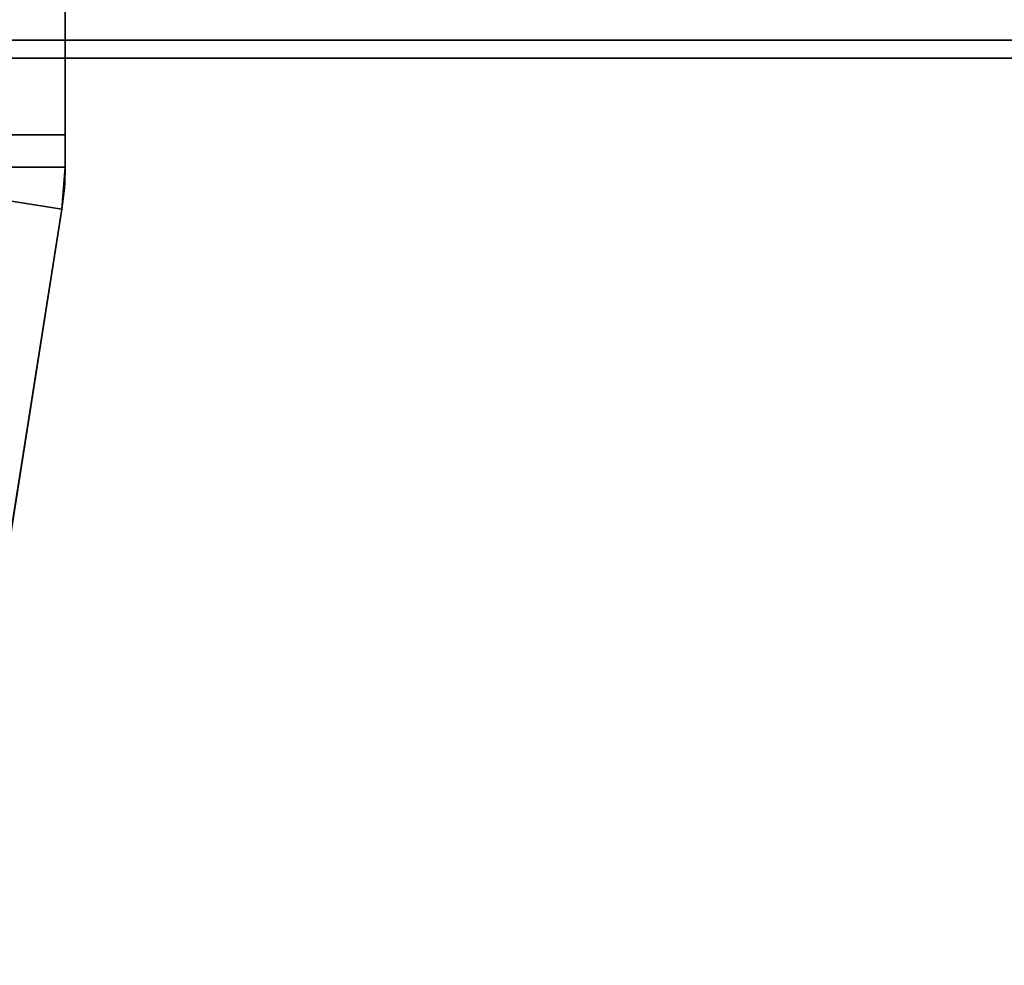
# Model space of a CAD drawing. Header units: millimetres. Extents: x -603 to 3703, y -120 to 193.
# Tile 767 of 938: x 3525 to 3538, y -62 to -49. Entities that reach past the tile are written whole.
import ezdxf

# ---------------------------------------------------------------- set-up
doc = ezdxf.new("R2010")
doc.units = ezdxf.units.MM
doc.layers.add('151', color=7, linetype='Continuous', true_color=0xffffff)

# ---------------------------------------------------------------- blocks, each defined once
blk = doc.blocks.new('UG_SURFACE_159')
at = {"layer": '151', "color": 252, "linetype": 'Continuous', "lineweight": 35}
for points in [[(3525.5, -51.423, 1822), (3525.5, -34.43, 1822), (3522.5, -34.43, 1822), (3522.5, -51.423, 1822)], [(3522.5, -51.423, 1738), (3522.5, -34.43, 1738), (3525.5, -34.43, 1738), (3525.5, -51.423, 1738)], [(3525.5, -34.43, 1822), (3525.5, -51.423, 1822), (3525.5, -39.648, 1814.772), (3525.5, -38.5, 1815)], [(3525.5, -38.5, 1745), (3525.5, -39.648, 1745.228), (3525.5, -51.423, 1738), (3525.5, -34.43, 1738)], [(3525.5, -51.423, 1822), (3525.5, -39.648, 1758.772), (3525.5, -41.272, 1774.852), (3525.5, -41.5, 1776)], [(3525.5, -51.423, 1822), (3525.5, -40.621, 1814.121), (3525.5, -39.648, 1814.772)], [(3525.5, -39.648, 1745.228), (3525.5, -40.621, 1745.879), (3525.5, -51.423, 1738)], [(3525.5, -40.621, 1758.121), (3525.5, -39.648, 1758.772), (3525.5, -51.423, 1822)], [(3525.5, -51.423, 1822), (3525.5, -40.621, 1786.121), (3525.5, -41.272, 1802.852), (3525.5, -41.5, 1804)], [(3525.5, -41.272, 1813.148), (3525.5, -40.621, 1814.121), (3525.5, -51.423, 1822)], [(3525.5, -51.423, 1822), (3525.5, -41.272, 1757.148), (3525.5, -40.621, 1758.121)], [(3525.5, -51.423, 1738), (3525.5, -40.621, 1745.879), (3525.5, -41.272, 1746.852)], [(3525.5, -41.272, 1785.148), (3525.5, -40.621, 1786.121), (3525.5, -51.423, 1822)], [(3525.5, -41.5, 1812), (3525.5, -41.272, 1813.148), (3525.5, -51.423, 1822)], [(3525.5, -41.5, 1784), (3525.5, -41.272, 1785.148), (3525.5, -51.423, 1822)], [(3525.5, -51.423, 1738), (3525.5, -41.272, 1746.852), (3525.5, -41.5, 1748)], [(3525.5, -41.5, 1756), (3525.5, -41.272, 1757.148), (3525.5, -51.423, 1822), (3525.5, -51.423, 1738)], [(3525.5, -41.5, 1804), (3525.5, -41.5, 1812), (3525.5, -51.423, 1822)], [(3525.5, -41.5, 1776), (3525.5, -41.5, 1784), (3525.5, -51.423, 1822)], [(3525.5, -51.423, 1738), (3525.5, -41.5, 1748), (3525.5, -41.5, 1756)], [(3525.457, -51.97, 1822), (3525.5, -51.423, 1822), (3522.5, -51.423, 1822), (3522.494, -51.501, 1822)], [(3525.5, -51.423, 1738), (3525.457, -51.97, 1738), (3522.494, -51.501, 1738), (3522.5, -51.423, 1738)], [(3525.5, -51.423, 1738), (3525.5, -51.423, 1822), (3525.457, -51.97, 1822), (3525.457, -51.97, 1738)], [(3523.895, -61.83, 1822), (3525.457, -51.97, 1822), (3522.494, -51.501, 1822), (3520.932, -61.36, 1822)], [(3520.932, -61.36, 1738), (3522.494, -51.501, 1738), (3525.457, -51.97, 1738), (3523.895, -61.83, 1738)], [(3525.457, -51.97, 1738), (3525.457, -51.97, 1822), (3523.895, -61.83, 1822), (3523.895, -61.83, 1738)]]:
    blk.add_3dface(points, dxfattribs=at)
blk = doc.blocks.new('UG_SURFACE_160')
at = {"layer": '151', "color": 252, "linetype": 'Continuous', "lineweight": 35}
for points in [[(3525.5, -51.423, 387), (3525.5, -34.43, 387), (3522.5, -34.43, 387), (3522.5, -51.423, 387)], [(3522.5, -51.423, 303), (3522.5, -34.43, 303), (3525.5, -34.43, 303), (3525.5, -51.423, 303)], [(3525.5, -34.43, 387), (3525.5, -51.423, 387), (3525.5, -39.648, 379.772), (3525.5, -38.5, 380)], [(3525.5, -38.5, 310), (3525.5, -39.648, 310.228), (3525.5, -51.423, 303), (3525.5, -34.43, 303)], [(3525.5, -51.423, 387), (3525.5, -39.648, 323.772), (3525.5, -41.272, 339.852), (3525.5, -41.5, 341)], [(3525.5, -51.423, 387), (3525.5, -40.621, 379.121), (3525.5, -39.648, 379.772)], [(3525.5, -51.423, 387), (3525.5, -40.621, 323.121), (3525.5, -39.648, 323.772)], [(3525.5, -39.648, 310.228), (3525.5, -40.621, 310.879), (3525.5, -51.423, 303)], [(3525.5, -51.423, 387), (3525.5, -40.621, 351.121), (3525.5, -41.272, 367.852), (3525.5, -41.5, 369)], [(3525.5, -41.272, 378.148), (3525.5, -40.621, 379.121), (3525.5, -51.423, 387)], [(3525.5, -41.272, 350.148), (3525.5, -40.621, 351.121), (3525.5, -51.423, 387)], [(3525.5, -51.423, 303), (3525.5, -40.621, 310.879), (3525.5, -41.272, 311.852)], [(3525.5, -41.272, 322.148), (3525.5, -40.621, 323.121), (3525.5, -51.423, 387)], [(3525.5, -41.5, 377), (3525.5, -41.272, 378.148), (3525.5, -51.423, 387)], [(3525.5, -41.5, 349), (3525.5, -41.272, 350.148), (3525.5, -51.423, 387)], [(3525.5, -51.423, 303), (3525.5, -41.272, 311.852), (3525.5, -41.5, 313)], [(3525.5, -41.5, 321), (3525.5, -41.272, 322.148), (3525.5, -51.423, 387), (3525.5, -51.423, 303)], [(3525.5, -41.5, 369), (3525.5, -41.5, 377), (3525.5, -51.423, 387)], [(3525.5, -51.423, 387), (3525.5, -41.5, 341), (3525.5, -41.5, 349)], [(3525.5, -41.5, 313), (3525.5, -41.5, 321), (3525.5, -51.423, 303)], [(3525.457, -51.97, 387), (3525.5, -51.423, 387), (3522.5, -51.423, 387), (3522.494, -51.501, 387)], [(3525.5, -51.423, 303), (3525.457, -51.97, 303), (3522.494, -51.501, 303), (3522.5, -51.423, 303)], [(3525.5, -51.423, 303), (3525.5, -51.423, 387), (3525.457, -51.97, 387), (3525.457, -51.97, 303)], [(3523.895, -61.83, 387), (3525.457, -51.97, 387), (3522.494, -51.501, 387), (3520.932, -61.36, 387)], [(3520.932, -61.36, 303), (3522.494, -51.501, 303), (3525.457, -51.97, 303), (3523.895, -61.83, 303)], [(3525.457, -51.97, 303), (3525.457, -51.97, 387), (3523.895, -61.83, 387), (3523.895, -61.83, 303)]]:
    blk.add_3dface(points, dxfattribs=at)
blk = doc.blocks.new('UG_SURFACE_166')
at = {"layer": '151', "color": 252, "linetype": 'Continuous', "lineweight": 35}
for points in [[(3564.42, -50, 2072.92), (3515.58, -50, 2024.08), (3515.58, -48.5, 2024.08), (3564.42, -48.5, 2072.92)], [(3566.598, -49.098, 2075.098), (2433.402, -49.098, 2075.098), (2434.401, -49.766, 2074.099), (3565.599, -49.766, 2074.099)], [(3565.599, -49.766, 2074.099), (2434.401, -49.766, 2074.099), (2435.58, -50, 2072.92), (3564.42, -50, 2072.92)], [(2435.58, -50, 2072.92), (2484.42, -50, 2024.08), (3515.58, -50, 2024.08), (3564.42, -50, 2072.92)]]:
    blk.add_3dface(points, dxfattribs=at)
blk = doc.blocks.new('UG_SURFACE_167')
at = {"layer": '151', "color": 252, "linetype": 'Continuous', "lineweight": 35}
for points in [[(3564.42, -50, -7), (3515.58, -50, -7), (3515.58, -48.5, -7), (3564.42, -48.5, -7)], [(3515.58, -50, 2024.08), (3564.42, -50, 2072.92), (3564.42, -48.5, 2072.92), (3515.58, -48.5, 2024.08)], [(3564.42, -50, 2072.92), (3515.58, -50, 2024.08), (3515.58, -50, -7), (3564.42, -50, -7)]]:
    blk.add_3dface(points, dxfattribs=at)
blk = doc.blocks.new('UG_SURFACE_183')
at = {"layer": '151', "color": 18, "linetype": 'Continuous', "lineweight": 35}
for points in [[(3521.5, -51, 1824), (3525.5, -51, 1824), (3525.5, -29, 1824), (3521.5, -29, 1824)], [(3521.5, -29, 1736), (3525.5, -29, 1736), (3525.5, -51, 1736), (3521.5, -51, 1736)], [(3525.5, -51, 1736), (3525.5, -29, 1736), (3525.5, -29, 1824), (3525.5, -51, 1824)], [(3521.5, -51, 1736), (3525.5, -51, 1736), (3525.5, -51, 1824), (3521.5, -51, 1824)]]:
    blk.add_3dface(points, dxfattribs=at)
blk = doc.blocks.new('UG_SURFACE_215')
at = {"layer": '151', "color": 18, "linetype": 'Continuous', "lineweight": 35}
for points in [[(3521.5, -51, 389), (3525.5, -51, 389), (3525.5, -29, 389), (3521.5, -29, 389)], [(3521.5, -29, 301), (3525.5, -29, 301), (3525.5, -51, 301), (3521.5, -51, 301)], [(3525.5, -51, 301), (3525.5, -29, 301), (3525.5, -29, 389), (3525.5, -51, 389)], [(3521.5, -51, 301), (3525.5, -51, 301), (3525.5, -51, 389), (3521.5, -51, 389)]]:
    blk.add_3dface(points, dxfattribs=at)

msp = doc.modelspace()

# ---------------------------------------------------------------- linework, layer by layer
at = {"layer": '151', "color": 252, "linetype": 'Continuous', "lineweight": -3, "true_color": 0x939598}
for p, q in [((3525.5, -29, 1736), (3525.5, -51, 1736)), ((3525.5, -51, 1824), (3525.5, -29, 1824)), ((3525.5, -29, 301), (3525.5, -51, 301)), ((3525.5, -51, 389), (3525.5, -29, 389)), ((3525.5, -34.43, 1822), (3525.5, -51.423, 1822)), ((3525.5, -34.43, 1738), (3525.5, -51.423, 1738)), ((3525.5, -34.43, 303), (3525.5, -51.423, 303)), ((3525.5, -34.43, 387), (3525.5, -51.423, 387)), ((3564.42, -50, 2072.92), (2435.58, -50, 2072.92)), ((3564.42, -50, -7), (3515.58, -50, -7)), ((3564.42, -50, 2072.92), (3515.58, -50, 2024.08)), ((3564.42, -50, 2072.92), (3515.58, -50, 2024.08)), ((3525.5, -51, 1824), (3521.5, -51, 1824)), ((3525.5, -51, 1736), (3521.5, -51, 1736)), ((3525.5, -51, 301), (3521.5, -51, 301)), ((3525.5, -51, 389), (3521.5, -51, 389)), ((3525.5, -51, 1736), (3525.5, -51, 1824)), ((3525.5, -51, 301), (3525.5, -51, 389)), ((3525.5, -51.423, 1822), (3525.5, -51.423, 1738)), ((3525.5, -51.423, 387), (3525.5, -51.423, 303)), ((3525.457, -51.97, 1738), (3523.895, -61.83, 1738)), ((3525.457, -51.97, 1822), (3523.895, -61.83, 1822)), ((3525.457, -51.97, 387), (3523.895, -61.83, 387)), ((3525.457, -51.97, 303), (3523.895, -61.83, 303)), ((3525.457, -51.97, 1822), (3525.457, -51.97, 1738)), ((3525.457, -51.97, 387), (3525.457, -51.97, 303))]:
    msp.add_line(p, q, dxfattribs=at)
at = {"layer": '151', "color": 252, "linetype": 'Continuous', "lineweight": -3, "true_color": 0x939598, "extrusion": (0, 0, -1)}
for centre in [(-3522, -51.423, -1822), (-3522, -51.423, -1738), (-3522, -51.423, -303), (-3522, -51.423, -387)]:
    msp.add_arc(centre, 3.5, 180, 189, dxfattribs=at)

# ---------------------------------------------------------------- block references
at = {"layer": '151', "color": 252, "linetype": 'Continuous', "lineweight": -3, "true_color": 0x939598}
for name in ['UG_SURFACE_166', 'UG_SURFACE_167', 'UG_SURFACE_159', 'UG_SURFACE_160', 'UG_SURFACE_183', 'UG_SURFACE_215']:
    msp.add_blockref(name, (0, 0), dxfattribs=at)

doc.saveas('drawing.dxf')
